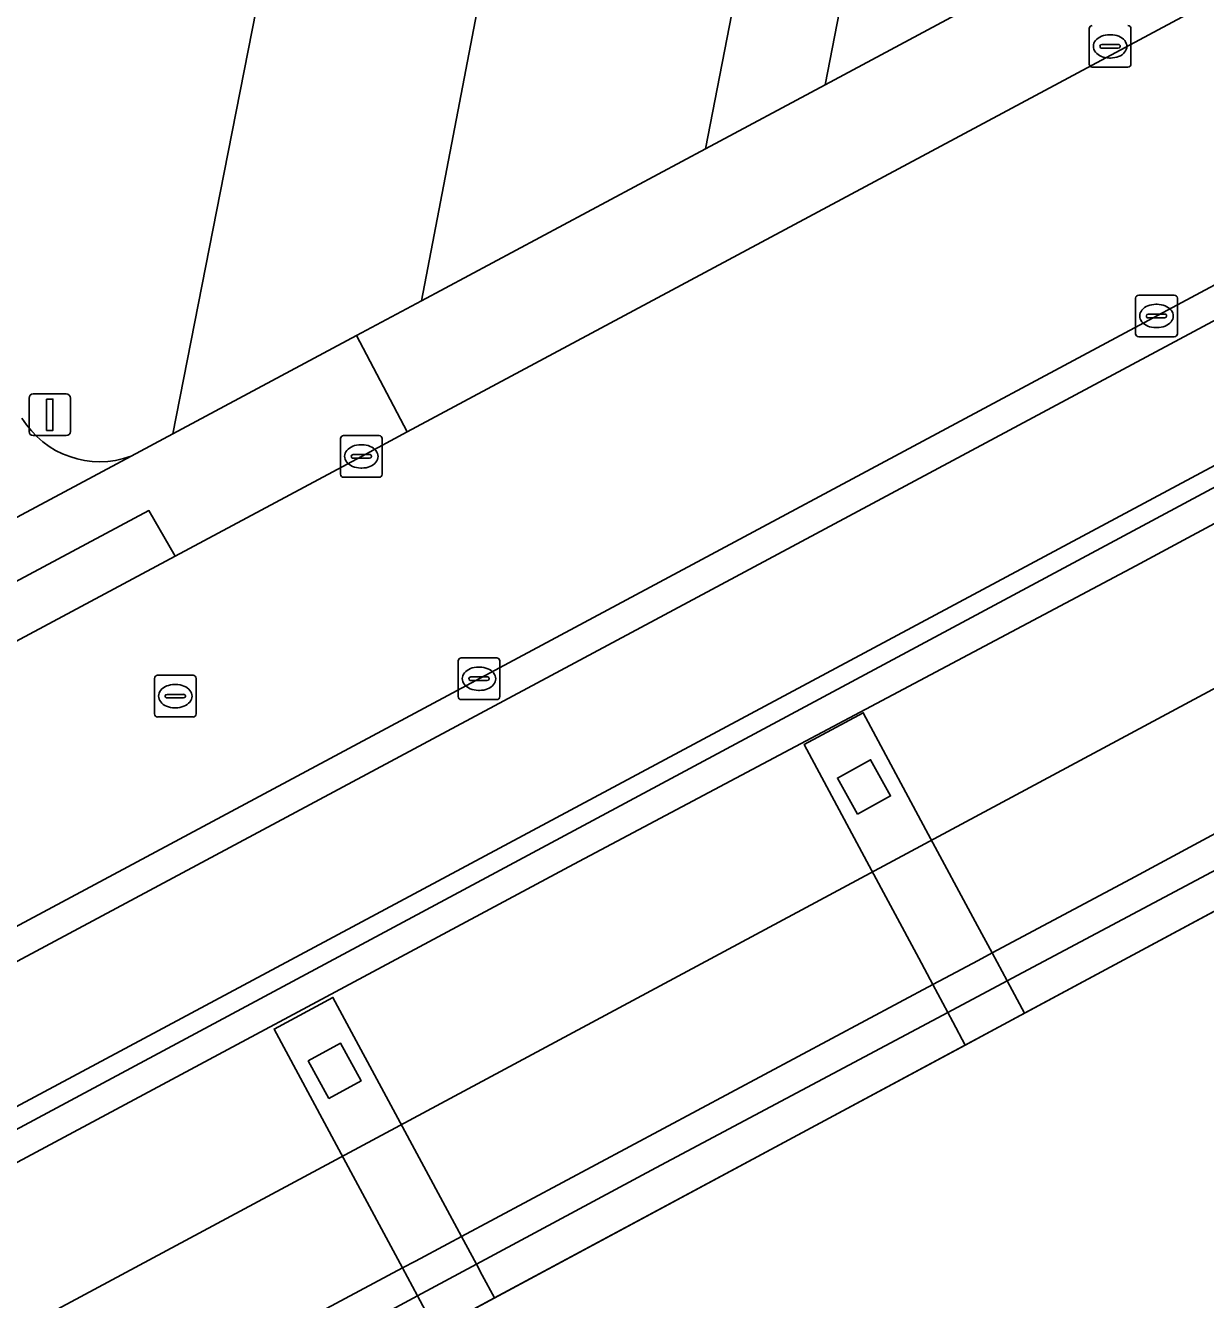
# Model space of a CAD drawing. Extents: x 158793 to 159888, y 384317 to 385256.
# Drawn here: x 159568.9 to 159597.18, y 384368.65 to 384399.19 of the extents above; entities that cross this region are included whole.
import ezdxf

# ---------------------------------------------------------------- set-up
doc = ezdxf.new("R2010")
doc.units = 0
for name, color, linetype in [('IMGEO_Afsluitpaal', 7, 'Continuous'), ('IMGEO_Berm_open', 7, 'Continuous'), ('IMGEO_Dek', 7, 'Continuous'), ('IMGEO_Fietspad_gesloten', 7, 'Continuous'), ('IMGEO_Groenvoorziening', 7, 'Continuous'), ('IMGEO_Kolk', 7, 'Continuous'), ('IMGEO_Parkeervlak_halfverhard', 7, 'Continuous'), ('IMGEO_Pijler', 7, 'Continuous'), ('IMGEO_Rijbaan_lokaal_gesloten', 7, 'Continuous'), ('IMGEO_Rijbaan_lokaal_open', 7, 'Continuous'), ('IMGEO_Rijbaan_regionaal_gesloten', 7, 'Continuous'), ('IMGEO_Rioolput', 7, 'Continuous'), ('IMGEO_Verkeerseiland_open', 7, 'Continuous'), ('IMGEO_Voetpad_open', 7, 'Continuous')]:
    doc.layers.add(name, color=color, linetype=linetype)

msp = doc.modelspace()

# ---------------------------------------------------------------- linework, layer by layer
at = {"layer": 'IMGEO_Afsluitpaal'}
for p, q in [((159568.983, 384389.459), (159568.983, 384390.259)), ((159568.983, 384390.259), (159568.983, 384389.459)), ((159569.083, 384390.359), (159569.873, 384390.359)), ((159569.873, 384390.359), (159569.083, 384390.359)), ((159569.973, 384390.259), (159569.973, 384389.459)), ((159569.973, 384389.459), (159569.973, 384390.259)), ((159569.873, 384389.359), (159569.083, 384389.359)), ((159569.083, 384389.359), (159569.873, 384389.359))]:
    msp.add_line(p, q, dxfattribs=at)
msp.add_lwpolyline([(159569.403, 384390.234), (159569.553, 384390.234), (159569.553, 384389.484), (159569.403, 384389.484), (159569.403, 384390.234)], dxfattribs=at)
for centre, start, end in [((159569.083, 384390.259), 90, 180), ((159569.083, 384390.259), 90, 180), ((159569.873, 384390.259), 0, 90), ((159569.873, 384390.259), 360, 90), ((159569.083, 384389.459), 180, 270), ((159569.083, 384389.459), 180, 270), ((159569.873, 384389.459), 270, 0), ((159569.873, 384389.459), 270, 0)]:
    msp.add_arc(centre, 0.1, start, end, dxfattribs=at)
at = {"layer": 'IMGEO_Berm_open'}
for points in [[(159610.395, 384395.087), (159563.216, 384369.799), (159561.835, 384369.06), (159550.338, 384362.897)], [(159561.6, 384368.144), (159563.57, 384369.197), (159567.8, 384371.459), (159582.042, 384379.081), (159595.509, 384386.233), (159609.71, 384393.884)], [(159603.324, 384383.011), (159595.378, 384378.727), (159592.064, 384376.956), (159591.732, 384376.779), (159590.93, 384376.35), (159590.644, 384376.197), (159579.346, 384370.159), (159579.019, 384369.985), (159578.244, 384369.57), (159577.934, 384369.405), (159569.358, 384364.822)], [(159569.378, 384363.933), (159578.295, 384368.734), (159579.704, 384369.493), (159584.006, 384371.809), (159591.002, 384375.531), (159592.424, 384376.287), (159601.465, 384381.096)]]:
    msp.add_lwpolyline(points, dxfattribs=at)
at = {"layer": 'IMGEO_Dek'}
msp.add_lwpolyline([(159488.508, 384319.441), (159617.271, 384388.641), (159616.87, 384389.389), (159616.488, 384390.102), (159613.401, 384395.863), (159613.053, 384396.512), (159610.395, 384395.087), (159563.216, 384369.799), (159561.835, 384369.06), (159550.338, 384362.897), (159549.574, 384362.488), (159548.537, 384361.932), (159539.445, 384357.059), (159537.377, 384355.95), (159536.444, 384355.45), (159499.781, 384335.799), (159499.44, 384335.616), (159497.35, 384334.496), (159496.454, 384334.016), (159493.575, 384332.472), (159487.092, 384328.997), (159485.675, 384328.238), (159484.262, 384327.473)], close=True, dxfattribs=at)
at = {"layer": 'IMGEO_Fietspad_gesloten'}
for points in [[(159707.394, 384451.026), (159691.341, 384442.43), (159554.532, 384369.175), (159553.562, 384368.656), (159553.639, 384368.525), (159551.212, 384367.259)], [(159548.945, 384362.714), (159562.5, 384369.97), (159562.977, 384370.225), (159610.25, 384395.526), (159612.839, 384396.912), (159692.734, 384439.673)]]:
    msp.add_lwpolyline(points, dxfattribs=at)
at = {"layer": 'IMGEO_Groenvoorziening'}
msp.add_lwpolyline([(159571.428, 384388.866), (159572.431, 384389.403), (159573.564, 384395.175), (159575.48, 384404.936)], dxfattribs=at)
msp.add_arc((159570.677, 384390.918), 2.186, 211.391, 290.105, dxfattribs=at)
at = {"layer": 'IMGEO_Kolk'}
for p, q in [((159594.391, 384398.264), (159594.391, 384399.116)), ((159595.392, 384399.116), (159595.392, 384398.264)), ((159594.693, 384398.733), (159595.091, 384398.733)), ((159594.879, 384398.97), (159594.904, 384398.97)), ((159594.65, 384398.684), (159594.65, 384398.696)), ((159595.088, 384398.647), (159594.69, 384398.647)), ((159595.134, 384398.696), (159595.134, 384398.684)), ((159595.318, 384398.19), (159594.466, 384398.19)), ((159594.902, 384398.41), (159594.877, 384398.41)), ((159595.503, 384391.801), (159595.503, 384392.653)), ((159595.578, 384392.727), (159596.43, 384392.727)), ((159596.504, 384392.653), (159596.504, 384391.801)), ((159595.991, 384392.507), (159596.016, 384392.507)), ((159595.762, 384392.221), (159595.762, 384392.233)), ((159596.2, 384392.184), (159595.802, 384392.184)), ((159595.805, 384392.27), (159596.203, 384392.27)), ((159596.246, 384392.233), (159596.246, 384392.221)), ((159596.43, 384391.727), (159595.578, 384391.727)), ((159596.014, 384391.947), (159595.989, 384391.947)), ((159576.446, 384388.434), (159576.446, 384389.286)), ((159576.521, 384389.36), (159577.373, 384389.36)), ((159577.447, 384389.286), (159577.447, 384388.434)), ((159576.934, 384389.14), (159576.959, 384389.14)), ((159576.705, 384388.854), (159576.705, 384388.866)), ((159577.143, 384388.817), (159576.745, 384388.817)), ((159576.748, 384388.903), (159577.146, 384388.903)), ((159577.189, 384388.866), (159577.189, 384388.854)), ((159577.373, 384388.36), (159576.521, 384388.36)), ((159576.957, 384388.58), (159576.932, 384388.58)), ((159579.266, 384383.104), (159579.266, 384383.956)), ((159579.341, 384384.03), (159580.193, 384384.03)), ((159579.754, 384383.81), (159579.779, 384383.81)), ((159580.267, 384383.956), (159580.267, 384383.104)), ((159579.525, 384383.524), (159579.525, 384383.536)), ((159579.963, 384383.487), (159579.565, 384383.487)), ((159579.568, 384383.573), (159579.966, 384383.573)), ((159580.009, 384383.536), (159580.009, 384383.524)), ((159579.777, 384383.25), (159579.752, 384383.25)), ((159580.193, 384383.03), (159579.341, 384383.03))]:
    msp.add_line(p, q, dxfattribs=at)
for points in [[(159594.391, 384398.264), (159594.391, 384399.116)], [(159595.392, 384399.116), (159595.392, 384398.264)], [(159595.318, 384398.19), (159594.466, 384398.19)], [(159595.503, 384391.801), (159595.503, 384392.653)], [(159595.578, 384392.727), (159596.43, 384392.727)], [(159596.504, 384392.653), (159596.504, 384391.801)], [(159596.43, 384391.727), (159595.578, 384391.727)], [(159576.446, 384388.434), (159576.446, 384389.286)], [(159576.521, 384389.36), (159577.373, 384389.36)], [(159577.447, 384389.286), (159577.447, 384388.434)], [(159577.373, 384388.36), (159576.521, 384388.36)], [(159579.266, 384383.104), (159579.266, 384383.956)], [(159579.341, 384384.03), (159580.193, 384384.03)], [(159580.267, 384383.956), (159580.267, 384383.104)], [(159580.193, 384383.03), (159579.341, 384383.03)]]:
    msp.add_lwpolyline(points, dxfattribs=at)
for centre, radius, start, end in [((159594.468, 384399.114), 0.0765, 91.552, 178.448), ((159594.468, 384399.114), 0.0765, 91.552, 178.448), ((159595.316, 384399.114), 0.0765, 1.552, 88.448), ((159595.316, 384399.114), 0.0765, 1.552, 88.448), ((159594.69, 384398.693), 0.0403, 85.8775, 175.7526), ((159595.095, 384398.695), 0.0386, 1.7309, 96.639), ((159594.687, 384398.683), 0.0366, 178.938, 274.7102), ((159595.091, 384398.69), 0.043, 264.8664, 352.4533), ((159594.468, 384398.266), 0.0765, 181.552, 268.448), ((159594.468, 384398.266), 0.0765, 181.552, 268.448), ((159595.316, 384398.266), 0.0765, 271.552, 358.448), ((159595.316, 384398.266), 0.0765, 271.552, 358.448), ((159595.58, 384392.651), 0.0765, 91.552, 178.448), ((159595.58, 384392.651), 0.0765, 91.552, 178.448), ((159596.428, 384392.651), 0.0765, 1.552, 88.448), ((159596.428, 384392.651), 0.0765, 1.552, 88.448), ((159595.802, 384392.23), 0.0403, 85.8775, 175.7526), ((159595.799, 384392.22), 0.0366, 178.938, 274.7102), ((159596.203, 384392.227), 0.043, 264.8664, 352.4533), ((159596.207, 384392.232), 0.0386, 1.7309, 96.639), ((159595.58, 384391.803), 0.0765, 181.552, 268.448), ((159595.58, 384391.803), 0.0765, 181.552, 268.448), ((159596.428, 384391.803), 0.0765, 271.552, 358.448), ((159596.428, 384391.803), 0.0765, 271.552, 358.448), ((159576.523, 384389.284), 0.0765, 91.552, 178.448), ((159576.523, 384389.284), 0.0765, 91.552, 178.448), ((159577.371, 384389.284), 0.0765, 1.552, 88.448), ((159577.371, 384389.284), 0.0765, 1.552, 88.448), ((159576.745, 384388.863), 0.0403, 85.8775, 175.7526), ((159576.742, 384388.853), 0.0366, 178.938, 274.7102), ((159577.146, 384388.86), 0.043, 264.8664, 352.4533), ((159577.15, 384388.865), 0.0386, 1.7309, 96.639), ((159576.523, 384388.436), 0.0765, 181.552, 268.448), ((159576.523, 384388.436), 0.0765, 181.552, 268.448), ((159577.371, 384388.436), 0.0765, 271.552, 358.448), ((159577.371, 384388.436), 0.0765, 271.552, 358.448), ((159579.343, 384383.954), 0.0765, 91.552, 178.448), ((159579.343, 384383.954), 0.0765, 91.552, 178.448), ((159580.191, 384383.954), 0.0765, 1.552, 88.448), ((159580.191, 384383.954), 0.0765, 1.552, 88.448), ((159579.565, 384383.533), 0.0403, 85.8775, 175.7526), ((159579.562, 384383.523), 0.0366, 178.938, 274.7102), ((159579.966, 384383.53), 0.043, 264.8664, 352.4533), ((159579.97, 384383.535), 0.0386, 1.7309, 96.639), ((159579.343, 384383.106), 0.0765, 181.552, 268.448), ((159579.343, 384383.106), 0.0765, 181.552, 268.448), ((159580.191, 384383.106), 0.0765, 271.552, 358.448), ((159580.191, 384383.106), 0.0765, 271.552, 358.448)]:
    msp.add_arc(centre, radius, start, end, dxfattribs=at)
for centre, major_axis, ratio, start_param, end_param in [((159594.878, 384398.69), (-0.387, 0.002), 0.722429, 4.712389, 7.853982), ((159594.903, 384398.69), (-0.39, 0.002), 0.717154, 1.570796, 4.712389), ((159595.99, 384392.227), (-0.387, 0.002), 0.722429, 4.712389, 7.853982), ((159596.015, 384392.227), (-0.39, 0.002), 0.717154, 1.570796, 4.712389), ((159576.933, 384388.86), (-0.387, 0.002), 0.722429, 4.712389, 7.853982), ((159576.958, 384388.86), (-0.39, 0.002), 0.717154, 1.570796, 4.712389), ((159579.753, 384383.53), (-0.387, 0.002), 0.722429, 4.712389, 7.853982), ((159579.778, 384383.53), (-0.39, 0.002), 0.717154, 1.570796, 4.712389)]:
    msp.add_ellipse(centre, major_axis=major_axis, ratio=ratio, start_param=start_param, end_param=end_param, dxfattribs=at)
at = {"layer": 'IMGEO_Parkeervlak_halfverhard'}
msp.add_lwpolyline([(159502.144, 384462.213), (159500.998, 384456.443), (159506.893, 384455.287), (159512.889, 384454.078), (159522.619, 384452.17), (159528.958, 384450.936), (159538.166, 384449.092), (159544.435, 384447.949), (159554.329, 384445.986), (159560.491, 384444.756), (159569.136, 384443.102), (159575.246, 384441.889), (159582.451, 384440.458), (159580.753, 384431.804), (159579.828, 384427.093), (159575.48, 384404.936), (159573.564, 384395.175), (159572.431, 384389.403), (159576.831, 384391.757), (159578.389, 384392.591), (159579.45, 384398.131), (159588.067, 384443.066)], dxfattribs=at)
at = {"layer": 'IMGEO_Pijler'}
for points in [[(159592.84, 384375.511), (159592.541, 384376.068), (159592.424, 384376.287), (159592.064, 384376.956), (159591.714, 384377.609), (159590.479, 384379.91), (159588.975, 384382.713), (159587.556, 384381.952), (159589.06, 384379.15), (159590.305, 384376.83), (159590.644, 384376.197), (159591.002, 384375.531), (159591.124, 384375.304), (159591.422, 384374.749)], [(159588.836, 384380.281), (159589.632, 384380.722), (159589.152, 384381.589), (159588.356, 384381.149)], [(159588.836, 384380.281), (159588.356, 384381.149), (159589.152, 384381.589), (159589.632, 384380.722)], [(159580.139, 384368.685), (159579.843, 384369.235), (159579.704, 384369.493), (159579.346, 384370.159), (159579.01, 384370.783), (159577.763, 384373.103), (159576.265, 384375.89), (159574.855, 384375.133), (159576.352, 384372.348), (159577.598, 384370.031), (159577.934, 384369.405), (159578.295, 384368.734), (159578.421, 384368.499), (159578.728, 384367.927)], [(159576.169, 384373.466), (159576.941, 384373.887), (159576.448, 384374.79), (159575.676, 384374.369)], [(159576.169, 384373.466), (159575.676, 384374.369), (159576.448, 384374.79), (159576.941, 384373.887)]]:
    msp.add_lwpolyline(points, close=True, dxfattribs=at)
at = {"layer": 'IMGEO_Rijbaan_lokaal_gesloten'}
msp.add_lwpolyline([(159691, 384443.105), (159706.671, 384451.498), (159703.8, 384456.78), (159699.775, 384454.613), (159693.473, 384451.244), (159688.29, 384448.468), (159683.468, 384445.886), (159667.341, 384437.251), (159663.602, 384435.266), (159656.463, 384431.445), (159640.576, 384422.941), (159639.863, 384422.559), (159627.52, 384415.953), (159609.483, 384406.293), (159608.385, 384405.705), (159578.043, 384389.447), (159576.947, 384388.86), (159572.485, 384386.47), (159563.362, 384381.583), (159561.547, 384380.611), (159552.342, 384375.685), (159550.262, 384374.58), (159553.184, 384369.293)], close=True, dxfattribs=at)
msp.add_lwpolyline([(159596.803, 384442.729), (159588.06, 384397.767), (159606.423, 384407.612)], dxfattribs=at)
at = {"layer": 'IMGEO_Rijbaan_lokaal_open'}
msp.add_lwpolyline([(159562.748, 384384.221), (159571.428, 384388.866)], dxfattribs=at)
msp.add_arc((159570.677, 384390.918), 2.186, 211.391, 290.105, dxfattribs=at)
at = {"layer": 'IMGEO_Rijbaan_regionaal_gesloten'}
for points in [[(159609.71, 384393.884), (159595.509, 384386.233), (159582.042, 384379.081), (159567.8, 384371.459), (159563.57, 384369.197), (159561.6, 384368.144)], [(159611.462, 384390.851), (159509.363, 384336.06)], [(159509.363, 384336.06), (159611.462, 384390.851)], [(159488.508, 384319.441), (159617.271, 384388.641)], [(159569.358, 384364.822), (159577.934, 384369.405), (159578.244, 384369.57), (159579.019, 384369.985), (159579.346, 384370.159), (159590.644, 384376.197), (159590.93, 384376.35), (159591.732, 384376.779), (159592.064, 384376.956), (159595.378, 384378.727), (159603.324, 384383.011)], [(159601.465, 384381.096), (159592.424, 384376.287), (159591.002, 384375.531), (159584.006, 384371.809), (159579.704, 384369.493), (159578.295, 384368.734), (159569.378, 384363.933)]]:
    msp.add_lwpolyline(points, dxfattribs=at)
at = {"layer": 'IMGEO_Rioolput'}
for p, q in [((159571.987, 384382.687), (159571.987, 384383.539)), ((159572.062, 384383.613), (159572.914, 384383.613)), ((159572.988, 384383.539), (159572.988, 384382.687)), ((159572.289, 384383.156), (159572.687, 384383.156)), ((159572.475, 384383.393), (159572.5, 384383.393)), ((159572.246, 384383.107), (159572.246, 384383.119)), ((159572.684, 384383.07), (159572.286, 384383.07)), ((159572.73, 384383.119), (159572.73, 384383.107)), ((159572.914, 384382.613), (159572.062, 384382.613)), ((159572.498, 384382.833), (159572.473, 384382.833))]:
    msp.add_line(p, q, dxfattribs=at)
for points in [[(159571.987, 384382.687), (159571.987, 384383.539)], [(159572.062, 384383.613), (159572.914, 384383.613)], [(159572.988, 384383.539), (159572.988, 384382.687)], [(159572.914, 384382.613), (159572.062, 384382.613)]]:
    msp.add_lwpolyline(points, dxfattribs=at)
for centre, radius, start, end in [((159572.064, 384383.537), 0.0765, 91.552, 178.448), ((159572.064, 384383.537), 0.0765, 91.552, 178.448), ((159572.912, 384383.537), 0.0765, 1.552, 88.448), ((159572.912, 384383.537), 0.0765, 1.552, 88.448), ((159572.286, 384383.116), 0.0403, 85.8775, 175.7526), ((159572.691, 384383.118), 0.0386, 1.7309, 96.639), ((159572.283, 384383.106), 0.0366, 178.938, 274.7102), ((159572.687, 384383.113), 0.043, 264.8664, 352.4533), ((159572.064, 384382.689), 0.0765, 181.552, 268.448), ((159572.064, 384382.689), 0.0765, 181.552, 268.448), ((159572.912, 384382.689), 0.0765, 271.552, 358.448), ((159572.912, 384382.689), 0.0765, 271.552, 358.448)]:
    msp.add_arc(centre, radius, start, end, dxfattribs=at)
for centre, major_axis, ratio, start_param, end_param in [((159572.474, 384383.113), (-0.387, 0.002), 0.722429, 4.712389, 7.853982), ((159572.499, 384383.113), (-0.39, 0.002), 0.717154, 1.570796, 4.712389)]:
    msp.add_ellipse(centre, major_axis=major_axis, ratio=ratio, start_param=start_param, end_param=end_param, dxfattribs=at)
at = {"layer": 'IMGEO_Verkeerseiland_open'}
msp.add_lwpolyline([(159708.918, 384452.702), (159706.671, 384451.498), (159691, 384443.105), (159553.184, 384369.293), (159553.562, 384368.656), (159554.532, 384369.175), (159691.341, 384442.43)], dxfattribs=at)
at = {"layer": 'IMGEO_Voetpad_open'}
for points in [[(159588.067, 384443.066), (159579.45, 384398.131), (159578.389, 384392.591), (159585.196, 384396.234), (159594.329, 384443.189)], [(159594.329, 384443.189), (159585.196, 384396.234), (159588.06, 384397.767), (159596.803, 384442.729)], [(159610.25, 384395.526), (159562.977, 384370.225), (159562.5, 384369.97), (159548.945, 384362.714)], [(159563.362, 384381.583), (159562.774, 384382.716), (159571.855, 384387.562), (159572.485, 384386.47), (159576.947, 384388.86), (159578.043, 384389.447), (159576.831, 384391.757), (159572.431, 384389.403), (159571.428, 384388.866), (159562.748, 384384.221), (159549.353, 384377.052), (159543.769, 384374.064)], [(159578.421, 384368.499), (159578.295, 384368.734), (159577.934, 384369.405), (159577.598, 384370.031), (159576.352, 384372.348), (159574.855, 384375.133), (159576.265, 384375.89), (159577.763, 384373.103), (159579.01, 384370.783), (159579.346, 384370.159), (159579.704, 384369.493), (159579.843, 384369.235), (159580.139, 384368.685), (159591.422, 384374.749), (159591.124, 384375.304), (159591.002, 384375.531), (159590.644, 384376.197), (159590.305, 384376.83), (159589.06, 384379.15), (159587.556, 384381.952), (159588.975, 384382.713), (159590.479, 384379.91), (159591.714, 384377.609), (159592.064, 384376.956), (159592.424, 384376.287), (159592.541, 384376.068), (159592.84, 384375.511), (159604.103, 384381.564)]]:
    msp.add_lwpolyline(points, dxfattribs=at)
for points in [[(159608.385, 384405.705), (159607.186, 384408.02), (159606.423, 384407.612), (159588.06, 384397.767), (159585.196, 384396.234), (159578.389, 384392.591), (159576.831, 384391.757), (159578.043, 384389.447)], [(159572.485, 384386.47), (159571.855, 384387.562), (159562.774, 384382.716), (159563.362, 384381.583)]]:
    msp.add_lwpolyline(points, close=True, dxfattribs=at)

doc.saveas('drawing.dxf')
